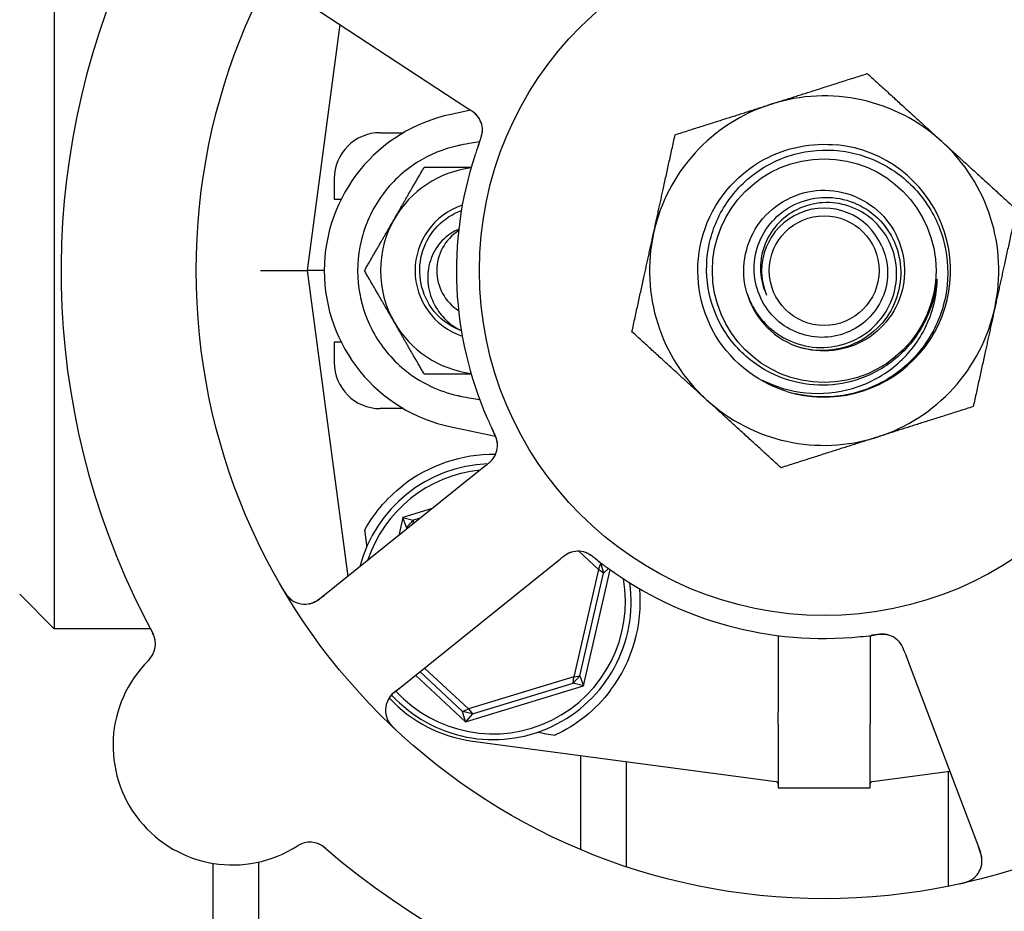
# Model space of a CAD drawing. Header units: inches. Extents: x 24 to 1128, y -94 to 748.
# Tile 517 of 546: x 707.41 to 710.09, y 567.13 to 569.55. Entities that reach past the tile are written whole.
import ezdxf

# ---------------------------------------------------------------- set-up
doc = ezdxf.new("R2010")
doc.units = ezdxf.units.IN
doc.header["$LTSCALE"] = 32
doc.header["$MEASUREMENT"] = 0
doc.layers.add('Dimension (ANSI)', color=7, linetype='Continuous', lineweight=25)
doc.layers.add('Visible (ANSI)', color=7, linetype='Continuous', lineweight=30)
doc.styles.add('Note Text (ANSI)', font='tahoma.ttf')
doc.dimstyles.new('Architectural (ANSI)', dxfattribs={"dimscale": 32, "dimtxt": 0.125, "dimasz": 0.098425, "dimexe": 0.125, "dimexo": 0.0625, "dimgap": 0.031496, "dimtad": 0, "dimtih": 1, "dimtoh": 1, "dimdec": 4, "dimrnd": 1e-08, "dimzin": 3, "dimdsep": 46, "dimlunit": 4, "dimtxsty": 'Note Text (ANSI)', "dimcen": 0.09, "dimdle": 0.393701, "dimclrd": 256, "dimclre": 256, "dimclrt": 256, "dimadec": 0, "dimazin": 3, "dimtfac": 0.96, "dimtofl": 0, "dimtmove": 0, "dimatfit": 3, "dimfxl": 1, "dimfrac": 2, "dimtolj": 1, "dimtzin": 12, "dimlwd": -1, "dimlwe": -1, "dimarcsym": 0})

# ---------------------------------------------------------------- blocks, each defined once
blk = doc.blocks.new('*D17')
at = {"layer": 'Defpoints', "color": 0, "transparency": 16777216}
for p in [(692.9153, 606.0589), (692.9153, 480.0589), (781.1171, 480.0589)]:
    blk.add_point(p, dxfattribs=at)
at = {"layer": 'Dimension (ANSI)', "transparency": 16777216}
for p, q in [((694.9153, 606.0589), (785.1171, 606.0589)), ((781.1171, 602.9093), (781.1171, 543.1487)), ((781.1171, 483.2085), (781.1171, 536.9691)), ((694.9153, 480.0589), (785.1171, 480.0589))]:
    blk.add_line(p, q, dxfattribs=at)
for points in [[(780.5922, 602.9093), (781.6421, 602.9093), (781.1171, 606.0589)], [(780.5922, 483.2085), (781.6421, 483.2085), (781.1171, 480.0589)]]:
    blk.add_solid(points, dxfattribs=at)
at = {"layer": 'Dimension (ANSI)', "transparency": 16777216, "insert": (774.3851, 542.1408), "char_height": 4, "attachment_point": 1, "style": 'Note Text (ANSI)'}
blk.add_mtext('\\A1;10\'-6"', dxfattribs=at)

msp = doc.modelspace()

# ---------------------------------------------------------------- linework, layer by layer
at = {"layer": 'Visible (ANSI)'}
for p, q in [((707.50158, 569.84516), (707.50158, 567.89766)), ((708.14358, 569.62919), (708.59457, 569.33341)), ((708.2782, 569.5409), (708.18908, 568.87141)), ((708.59457, 569.33341), (708.62794, 569.31153)), ((708.63397, 569.30754), (708.58078, 569.29633)), ((708.38815, 569.24641), (708.45136, 569.24641)), ((708.26315, 569.12141), (708.26315, 569.06516)), ((708.2817, 569.06516), (708.26315, 569.06516)), ((708.06298, 568.87141), (708.18908, 568.87141)), ((708.23608, 568.87141), (708.18908, 568.87141)), ((708.18908, 568.87141), (708.29973, 568.04022)), ((708.26315, 568.67766), (708.2817, 568.67766)), ((708.26315, 568.67766), (708.26315, 568.62141)), ((708.45136, 568.49641), (708.38815, 568.49641)), ((708.58078, 568.44649), (708.7015, 568.42105)), ((708.6744, 568.34085), (708.6433, 568.31589)), ((708.6433, 568.31589), (708.22264, 567.97837)), ((708.52965, 568.2247), (708.45, 568.20039)), ((708.45, 568.20039), (708.43876, 568.15177)), ((708.45, 568.20039), (708.47814, 568.19264)), ((708.45967, 568.17286), (708.45, 568.20039)), ((708.45967, 568.17286), (708.47814, 568.19264)), ((708.47814, 568.19264), (708.47709, 568.18253)), ((708.49678, 568.19833), (708.47814, 568.19264)), ((708.45967, 568.17286), (708.45845, 568.16757)), ((708.46652, 568.17405), (708.45967, 568.17286)), ((708.92855, 568.10853), (708.98178, 568.05884)), ((708.84669, 568.0624), (708.87781, 568.08737)), ((708.98762, 568.07477), (708.97229, 568.08908)), ((708.98178, 568.05884), (708.98762, 568.07477)), ((708.98762, 568.07477), (708.99552, 568.04889)), ((708.98762, 568.07477), (708.99195, 568.07396)), ((708.42602, 567.72488), (708.84669, 568.0624)), ((708.98178, 568.05884), (708.91427, 567.76705)), ((708.93099, 567.76996), (708.99552, 568.04889)), ((708.94065, 567.74243), (709.01366, 568.05798)), ((708.99552, 568.04889), (708.98178, 568.05884)), ((709.00851, 568.06169), (708.99552, 568.04889)), ((707.40783, 567.99141), (707.50158, 567.89766)), ((707.763, 567.89766), (707.50158, 567.89766)), ((709.47005, 567.87929), (709.47005, 567.67087)), ((709.72061, 567.87929), (709.72061, 567.67087)), ((709.81534, 567.8316), (709.82947, 567.79431)), ((708.49615, 567.78114), (708.61233, 567.6727)), ((708.62782, 567.67962), (708.50846, 567.79102)), ((709.82947, 567.79431), (710.02047, 567.28994)), ((708.48383, 567.77126), (708.61969, 567.64446)), ((708.91427, 567.76705), (708.62782, 567.67962)), ((708.93099, 567.76996), (708.91252, 567.75018)), ((708.91252, 567.75018), (708.91427, 567.76705)), ((708.91427, 567.76705), (708.93099, 567.76996)), ((708.93099, 567.76996), (708.94065, 567.74243)), ((708.61969, 567.64446), (708.94065, 567.74243)), ((708.6387, 567.6666), (708.91252, 567.75018)), ((708.94065, 567.74243), (708.91252, 567.75018)), ((708.61233, 567.6727), (708.62782, 567.67962)), ((708.6387, 567.6666), (708.61233, 567.6727)), ((708.61969, 567.64446), (708.61233, 567.6727)), ((708.62782, 567.67962), (708.6387, 567.6666)), ((708.6387, 567.6666), (708.61969, 567.64446)), ((709.47033, 567.63877), (709.47033, 567.46516)), ((709.72033, 567.46516), (709.72033, 567.63877)), ((708.63867, 567.59251), (709.46355, 567.4827)), ((708.93279, 567.55336), (708.93279, 567.29769)), ((709.05779, 567.25073), (709.05779, 567.53672)), ((709.72711, 567.4827), (709.9369, 567.51063)), ((709.93279, 567.51008), (709.93279, 567.19759)), ((709.47033, 567.46516), (709.72033, 567.46516)), ((707.93279, 567.26016), (707.93279, 565.10766)), ((708.05779, 565.10766), (708.05779, 567.26356))]:
    msp.add_line(p, q, dxfattribs=at)
for radius in [1.7075, 0.9375, 0.30408, 0.14917]:
    msp.add_circle((709.59533, 568.87141), radius, dxfattribs=at)
for centre, radius, start, end in [((709.59533, 568.87141), 2.075, 156.99965, 208.48395), ((709.59533, 568.87141), 0.475, 47.64769, 107.64769), ((709.59533, 568.87141), 0.475, 107.64769, 167.64769), ((708.67033, 568.87141), 0.43425, 101.9007, 258.0993), ((708.60361, 569.25274), 0.0625, 359.2706, 40.30345), ((708.38815, 569.12141), 0.125, 90, 180), ((709.59533, 568.87141), 0.34375, 256.81176, 84.08625), ((709.59533, 568.87141), 0.34375, 256.81176, 84.08625), ((709.59533, 568.87141), 0.475, 347.64769, 47.64769), ((709.59533, 568.87141), 1, 161.83299, 203.65061), ((708.67033, 568.87141), 0.2815, 97.18473, 150), ((708.67033, 568.87141), 0.18733, 108.38115, 251.61885), ((709.59533, 568.87141), 0.17, 22.97308, 202.97308), ((708.67033, 568.87141), 0.2815, 150, 210), ((708.67033, 568.87141), 0.12866, 122.48137, 237.51863), ((708.67033, 568.87141), 0.12866, 122.48137, 237.51863), ((709.59533, 568.87141), 0.475, 167.64769, 227.64769), ((709.59533, 568.87141), 0.21875, 196.09118, 253.65421), ((709.59533, 568.87141), 0.475, 287.64769, 347.64769), ((708.67033, 568.87141), 0.2815, 210, 262.81527), ((708.38815, 568.62141), 0.125, 180, 270), ((709.59533, 568.87141), 0.34375, 252.85926, 256.81176), ((709.59533, 568.87141), 0.475, 227.64769, 287.64769), ((708.64459, 568.39706), 0.0625, 326.31583, 6.22862), ((708.69533, 567.97141), 0.4, 89.10653, 128.18136), ((708.69533, 567.97141), 0.375, 92.20116, 165.29323), ((708.69533, 567.97141), 0.35938, 95.69755, 161.78605), ((708.92621, 568.04607), 0.0625, 71.2706, 112.30345), ((709.59533, 568.87141), 1, 233.83299, 275.65061), ((708.69533, 567.97141), 0.375, 222.58331, 7.82604), ((708.69533, 567.97141), 0.35938, 222.5485, 9.97535), ((708.18352, 568.02712), 0.0625, 210.88035, 308.7418), ((708.69533, 567.97141), 0.4, 322.97261, 4.99892), ((707.71425, 567.85629), 0.0625, 314.66113, 28.3534), ((709.75267, 567.82062), 0.0625, 38.31583, 78.22862), ((707.98663, 567.58067), 0.325, 134.66113, 302.82247), ((708.46514, 567.67613), 0.0625, 128.7418, 226.60325), ((708.68815, 567.96423), 0.375, 222.75403, 262.41734), ((709.46252, 567.47496), 0.00781, 0, 82.41734), ((709.72814, 567.47496), 0.00781, 97.58266, 180), ((708.19667, 567.25504), 0.0625, 49.1302, 122.82247), ((709.59533, 568.87141), 2.075, 228.99965, 280.48395), ((709.96203, 567.2678), 0.0625, 282.88035, 20.7418)]:
    msp.add_arc(centre, radius, start, end, dxfattribs=at)
msp.add_ellipse((711.70516, 567.37345), major_axis=(-4.33091, 0.57653), ratio=0.0429148, start_param=0.8462542, end_param=0.8607442, dxfattribs=at)
for points, weights in [([(709.45133, 569.32406), (709.57261, 569.36264), (709.71266, 569.4072)], [1, 1.0379548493, 1]), ([(709.71266, 569.4072), (709.82127, 569.30819), (709.91533, 569.22244)], [1, 1.0379548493, 1]), ([(709.18999, 569.24092), (709.33004, 569.28547), (709.45133, 569.32406)], [1, 1.0379548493, 1]), ([(709.13132, 568.97302), (709.15855, 569.09735), (709.18999, 569.24092)], [1, 1.0379548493, 1]), ([(709.91533, 569.22244), (710.00939, 569.1367), (710.118, 569.03769)], [1, 1.0379548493, 1]), ([(708.42654, 569.01216), (708.46426, 569.07748), (708.5078, 569.15291)], [1, 1.0379548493, 1]), ([(708.5078, 569.15291), (708.57614, 569.15291), (708.63577, 569.15291)], [1, 1.02953838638, 1.01310023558]), ([(710.118, 569.03769), (710.08656, 568.89413), (710.05933, 568.7698)], [1, 1.0379548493, 1]), ([(708.34528, 568.87141), (708.38883, 568.94684), (708.42654, 569.01216)], [1, 1.0379548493, 1]), ([(709.07266, 568.70513), (709.1041, 568.84869), (709.13132, 568.97302)], [1, 1.0379548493, 1]), ([(708.42654, 568.73066), (708.38883, 568.79598), (708.34528, 568.87141)], [1, 1.0379548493, 1]), ([(710.05933, 568.7698), (710.03211, 568.64547), (710.00067, 568.5019)], [1, 1.0379548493, 1]), ([(708.5078, 568.58991), (708.46426, 568.66534), (708.42654, 568.73066)], [1, 1.0379548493, 1]), ([(709.27533, 568.52038), (709.18127, 568.60612), (709.07266, 568.70513)], [1, 1.0379548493, 1]), ([(708.63577, 568.58991), (708.57614, 568.58991), (708.5078, 568.58991)], [1.01310023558, 1.02953838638, 1]), ([(709.478, 568.33562), (709.36939, 568.43463), (709.27533, 568.52038)], [1, 1.0379548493, 1]), ([(710.00067, 568.5019), (709.86062, 568.45735), (709.73933, 568.41876)], [1, 1.0379548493, 1]), ([(709.73933, 568.41876), (709.61805, 568.38018), (709.478, 568.33562)], [1, 1.0379548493, 1]), ([(708.35205, 568.12236), (708.34922, 568.1447), (708.3464, 568.16699)], [0.999969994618, 0.999969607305, 0.999970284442])]:
    msp.add_rational_spline(points, weights, degree=2, dxfattribs=at)
for points, knots in [([(708.65191, 569.29241), (708.65191, 569.29241), (708.65191, 569.29241), (708.65189, 569.29244), (708.65185, 569.29249), (708.65163, 569.29275), (708.65143, 569.29299), (708.65047, 569.2941), (708.64915, 569.29554), (708.64718, 569.29744), (708.64667, 569.29791), (708.64381, 569.30047), (708.64115, 569.30256), (708.63629, 569.30598), (708.63475, 569.30702), (708.63232, 569.30864), (708.63148, 569.3092), (708.62976, 569.31033), (708.62887, 569.31092), (708.62799, 569.31149)], [0.05598665, 0.05598665, 0.05598665, 0.05598665, 0.056873, 0.056873, 0.06006969, 0.06006969, 0.06858048, 0.06858048, 0.09786866, 0.09786866, 0.10758076, 0.10758076, 0.14991048, 0.14991048, 0.16694481, 0.16694481, 0.17567446, 0.17567446, 0.18444701, 0.18444701, 0.18444701, 0.18444701]), ([(708.65556, 569.28749), (708.6554, 569.28772), (708.65523, 569.28797), (708.65456, 569.28891), (708.65401, 569.28965), (708.65238, 569.29174), (708.65121, 569.2931), (708.64756, 569.29701), (708.64477, 569.29952), (708.63944, 569.30374), (708.63692, 569.30554), (708.63447, 569.3072)], [0.094581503, 0.094581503, 0.094581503, 0.094581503, 0.09763667, 0.09763667, 0.105884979, 0.105884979, 0.120706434, 0.120706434, 0.149461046, 0.149461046, 0.17255876, 0.17255876, 0.17255876, 0.17255876]), ([(708.65478, 569.21108), (708.6559, 569.21416), (708.65701, 569.21721), (708.65899, 569.22285), (708.65986, 569.22543), (708.6614, 569.23029), (708.66209, 569.2326), (708.66313, 569.2364), (708.66353, 569.23797), (708.66434, 569.24141), (708.66471, 569.2432), (708.66528, 569.24643), (708.66548, 569.24786), (708.66585, 569.25114), (708.66594, 569.25279), (708.66599, 569.25568), (708.66595, 569.25699), (708.66588, 569.2581)], [0, 0, 0, 0, 0.02532917, 0.02532917, 0.0459278, 0.0459278, 0.06431611, 0.06431611, 0.0780154, 0.0780154, 0.09688899, 0.09688899, 0.11755371, 0.11755371, 0.15067697, 0.15067697, 0.17984281, 0.17984281, 0.17984281, 0.17984281]), ([(708.65757, 569.21871), (708.65789, 569.21956), (708.6582, 569.22039), (708.65883, 569.2221), (708.65915, 569.22296), (708.66029, 569.22611), (708.66112, 569.22846), (708.66263, 569.23313), (708.66333, 569.23549), (708.66427, 569.23907), (708.66458, 569.24042), (708.66525, 569.24359), (708.66552, 569.24528), (708.66585, 569.24791), (708.66595, 569.24895), (708.66609, 569.25097), (708.66611, 569.25195), (708.66612, 569.25267), (708.66612, 569.2528), (708.66612, 569.2528)], [0, 0, 0, 0, 0.00712604, 0.00712604, 0.01419238, 0.01419238, 0.03284312, 0.03284312, 0.05207098, 0.05207098, 0.06472354, 0.06472354, 0.08419423, 0.08419423, 0.09866358, 0.09866358, 0.11516786, 0.11516786, 0.12167905, 0.12167905, 0.12167905, 0.12167905]), ([(708.59879, 569.21089), (708.56001, 569.20235), (708.52296, 569.18719), (708.45115, 569.14209), (708.41807, 569.11093), (708.36551, 569.03755), (708.3466, 568.99597), (708.32609, 568.90948), (708.32407, 568.86549), (708.33558, 568.78454), (708.34709, 568.74792), (708.38468, 568.67368), (708.41267, 568.63779), (708.47041, 568.58778), (708.49672, 568.5706), (708.54857, 568.546), (708.57333, 568.53753), (708.59879, 568.53193)], [0.0387673, 0.0387673, 0.0387673, 0.0387673, 0.3419099, 0.3419099, 0.6849077, 0.6849077, 1.029663, 1.029663, 1.3621369, 1.3621369, 1.6526244, 1.6526244, 1.9961754, 1.9961754, 2.2345824, 2.2345824, 2.4334495, 2.4334495, 2.4334495, 2.4334495]), ([(708.65861, 569.22176), (708.65114, 569.22069), (708.64369, 569.21951), (708.62654, 569.21656), (708.61687, 569.21471), (708.60441, 569.21211), (708.6016, 569.21151), (708.59879, 569.21089)], [0.1231004, 0.1231004, 0.1231004, 0.1231004, 0.18059107, 0.18059107, 0.25560221, 0.25560221, 0.27753231, 0.27753231, 0.27753231, 0.27753231]), ([(708.65757, 569.2187), (708.65481, 569.2112), (708.651, 569.20057), (708.64783, 569.19116), (708.6469, 569.18841), (708.64601, 569.18574), (708.64518, 569.1832)], [0.48416631, 0.48416631, 0.48416631, 0.48416631, 0.88318571, 0.88318571, 0.88318571, 1, 1, 1, 1]), ([(709.49402, 568.54293), (709.40838, 568.56934), (709.33409, 568.63068), (709.29195, 568.70977), (709.24983, 568.78883), (709.24035, 568.88467), (709.26616, 568.97045), (709.29195, 569.0562), (709.35271, 569.13086), (709.43141, 569.17356), (709.49187, 569.20636), (709.56236, 569.21999), (709.63076, 569.21316)], [5.0115512, 5.0115512, 5.0115512, 5.0115512, 5.7936548, 5.7936548, 5.7936548, 6.5754431, 6.5754431, 6.5754431, 7.3569225, 7.3569225, 7.3569225, 7.9571961, 7.9571961, 7.9571961, 7.9571961]), ([(709.71759, 568.58739), (709.6864, 568.57334), (709.6531, 568.56455), (709.58478, 568.55817), (709.55023, 568.56068), (709.47709, 568.57836), (709.43965, 568.59564), (709.37326, 568.6437), (709.34501, 568.6741), (709.30156, 568.74423), (709.28687, 568.78333), (709.27321, 568.86522), (709.27448, 568.90724), (709.29306, 568.98871), (709.31029, 569.02734), (709.35872, 569.09609), (709.38952, 569.12547), (709.46087, 569.17097), (709.50078, 569.18655), (709.58458, 569.20164), (709.62769, 569.2009), (709.71146, 569.18293), (709.7513, 569.16577), (709.82242, 569.11704), (709.85295, 569.08585), (709.90053, 569.01331), (709.91703, 568.97262), (709.93361, 568.88693), (709.93342, 568.84275), (709.91611, 568.75666), (709.89906, 568.71561), (709.85007, 568.64211), (709.81852, 568.61041), (709.78179, 568.58563)], [-5.0704915, -5.0704915, -5.0704915, -5.0704915, -4.8092414, -4.8092414, -4.5465572, -4.5465572, -4.2346915, -4.2346915, -3.9208419, -3.9208419, -3.6050086, -3.6050086, -3.2871921, -3.2871921, -2.9673924, -2.9673924, -2.64561, -2.64561, -2.321845, -2.321845, -1.9960977, -1.9960977, -1.6683683, -1.6683683, -1.3386572, -1.3386572, -1.0069646, -1.0069646, -0.6732907, -0.6732907, -0.3376357, -0.3376357, 0, 0, 0, 0]), ([(709.38515, 568.81078), (709.36742, 568.87224), (709.37842, 568.94136), (709.41435, 568.99429), (709.45028, 569.04721), (709.51046, 569.08293), (709.57412, 569.08913), (709.63779, 569.09533), (709.70372, 569.07189), (709.74919, 569.02691), (709.79465, 568.98192), (709.81878, 568.91624), (709.81326, 568.85252), (709.80774, 568.78881), (709.77267, 568.72826), (709.72015, 568.69177), (709.66763, 568.65528), (709.59866, 568.64353), (709.53703, 568.66057), (709.53594, 568.66087), (709.53485, 568.66118), (709.53377, 568.6615)], [16.9979155, 16.9979155, 16.9979155, 16.9979155, 17.8752194, 17.8752194, 17.8752194, 18.7524691, 18.7524691, 18.7524691, 19.6296647, 19.6296647, 19.6296647, 20.5068064, 20.5068064, 20.5068064, 21.3838943, 21.3838943, 21.3838943, 22.2609286, 22.2609286, 22.2609286, 22.2764365, 22.2764365, 22.2764365, 22.2764365]), ([(709.75185, 568.93776), (709.76046, 568.91919), (709.76566, 568.89921), (709.76893, 568.85629), (709.7662, 568.83366), (709.75216, 568.79044), (709.74089, 568.7703), (709.7111, 568.73522), (709.69279, 568.7207), (709.65138, 568.69932), (709.62864, 568.69277), (709.58164, 568.68869), (709.55783, 568.69131), (709.51225, 568.70558), (709.49097, 568.7172), (709.4538, 568.74809), (709.43834, 568.76716), (709.41544, 568.81038), (709.40831, 568.83417), (709.4035, 568.88342), (709.40598, 568.90843), (709.42043, 568.95637), (709.43236, 568.97881), (709.46431, 569.01811), (709.4841, 569.03452), (709.52911, 569.05899), (709.55393, 569.06673), (709.60543, 569.07233), (709.63163, 569.07003), (709.68195, 569.05546), (709.70556, 569.04324), (709.74702, 569.01028), (709.7644, 568.98978), (709.7905, 568.94304), (709.79888, 568.91719), (709.80532, 568.86345), (709.80322, 568.83607), (709.7886, 568.78336), (709.77612, 568.75857), (709.74221, 568.71491), (709.72103, 568.69654), (709.67257, 568.66876), (709.64571, 568.65972), (709.58975, 568.65237), (709.56118, 568.65423), (709.53376, 568.6615)], [-4.2480515, -4.2480515, -4.2480515, -4.2480515, -4.0909216, -4.0909216, -3.9177275, -3.9177275, -3.7423694, -3.7423694, -3.5648477, -3.5648477, -3.385163, -3.385163, -3.2033156, -3.2033156, -3.0193061, -3.0193061, -2.8331349, -2.8331349, -2.6448024, -2.6448024, -2.4543091, -2.4543091, -2.2616553, -2.2616553, -2.0668416, -2.0668416, -1.8698684, -1.8698684, -1.6707361, -1.6707361, -1.469445, -1.469445, -1.2659958, -1.2659958, -1.0603886, -1.0603886, -0.8526241, -0.8526241, -0.6427026, -0.6427026, -0.4306244, -0.4306244, -0.2163901, -0.2163901, 0, 0, 0, 0]), ([(709.38515, 568.81078), (709.39143, 568.79156), (709.40034, 568.7733), (709.42287, 568.73994), (709.43632, 568.72499), (709.47294, 568.69424), (709.49749, 568.68069), (709.55007, 568.66395), (709.57754, 568.6608), (709.63177, 568.66526), (709.658, 568.67269), (709.70576, 568.69709), (709.72689, 568.7137), (709.76127, 568.75386), (709.7743, 568.77692), (709.79058, 568.8264), (709.7938, 568.8523), (709.79008, 568.90348), (709.78331, 568.92828), (709.76074, 568.97351), (709.74528, 568.99356), (709.70777, 569.02629), (709.68618, 569.03875), (709.63977, 569.05449), (709.61545, 569.05775), (709.56731, 569.05469), (709.54396, 569.04854), (709.5013, 569.02772), (709.48236, 569.01338), (709.45135, 568.97847), (709.43949, 568.95834), (709.42437, 568.91498), (709.42112, 568.89223), (709.4236, 568.84715), (709.42917, 568.82525), (709.43881, 568.80506)], [-3.1722778, -3.1722778, -3.1722778, -3.1722778, -3.0186699, -3.0186699, -2.8665315, -2.8665315, -2.6554083, -2.6554083, -2.4471425, -2.4471425, -2.2417348, -2.2417348, -2.0391858, -2.0391858, -1.8394961, -1.8394961, -1.6426663, -1.6426663, -1.4486971, -1.4486971, -1.2575891, -1.2575891, -1.0693429, -1.0693429, -0.8839593, -0.8839593, -0.7014387, -0.7014387, -0.5217818, -0.5217818, -0.3449893, -0.3449893, -0.1710619, -0.1710619, 0, 0, 0, 0]), ([(708.60897, 568.70782), (708.5763, 568.72024), (708.5472, 568.74222), (708.5271, 568.77085), (708.49593, 568.81525), (708.48714, 568.87456), (708.50409, 568.92609), (708.52039, 568.97563), (708.5601, 569.01684), (708.60885, 569.03525)], [0.3590141, 0.3590141, 0.3590141, 0.3590141, 0.9586618, 0.9586618, 0.9586618, 1.888606, 1.888606, 1.888606, 2.7825786, 2.7825786, 2.7825786, 2.7825786]), ([(708.60174, 568.98442), (708.5865, 568.97795), (708.57262, 568.96864), (708.54751, 568.94426), (708.537, 568.92893), (708.5219, 568.89428), (708.51779, 568.87515), (708.51692, 568.83544), (708.52053, 568.81523), (708.5334, 568.7818), (708.54101, 568.76825), (708.56009, 568.74326), (708.57156, 568.73204), (708.58442, 568.72258)], [0.00667477, 0.00667477, 0.00667477, 0.00667477, 0.13293721, 0.13293721, 0.27303158, 0.27303158, 0.42028212, 0.42028212, 0.57468721, 0.57468721, 0.69201491, 0.69201491, 0.81309505, 0.81309505, 0.81309505, 0.81309505]), ([(709.43948, 568.56785), (709.47777, 568.55049), (709.51894, 568.54037), (709.60407, 568.53582), (709.64726, 568.5419), (709.72804, 568.57016), (709.76494, 568.59177), (709.82766, 568.64749), (709.85307, 568.68083), (709.88915, 568.7547), (709.89977, 568.79437), (709.90239, 568.83496)], [-1.5992336, -1.5992336, -1.5992336, -1.5992336, -1.2791425, -1.2791425, -0.9499666, -0.9499666, -0.6270496, -0.6270496, -0.3103934, -0.3103934, 0, 0, 0, 0]), ([(709.90239, 568.83496), (709.90273, 568.84028), (709.90277, 568.84429), (709.90261, 568.84624), (709.90258, 568.84652), (709.90252, 568.84676), (709.9025, 568.84682), (709.90248, 568.84688), (709.90247, 568.8469), (709.90245, 568.84692), (709.90244, 568.84692), (709.90242, 568.84693), (709.90241, 568.84693), (709.9024, 568.84693), (709.90239, 568.84693), (709.90236, 568.84691), (709.90235, 568.84689), (709.9023, 568.84682), (709.90226, 568.84672), (709.90213, 568.84632), (709.90205, 568.84594), (709.90168, 568.84408), (709.90132, 568.84154), (709.89935, 568.82788), (709.89607, 568.80362), (709.88607, 568.77383)], [-0.37606241, -0.37606241, -0.37606241, -0.37606241, -0.30741129, -0.30741129, -0.29779295, -0.29779295, -0.29494673, -0.29494673, -0.2937317, -0.2937317, -0.29301265, -0.29301265, -0.29238719, -0.29238719, -0.29165629, -0.29165629, -0.29047649, -0.29047649, -0.28622321, -0.28622321, -0.27736006, -0.27736006, -0.23942142, -0.23942142, 0, 0, 0, 0]), ([(709.88607, 568.77383), (709.8795, 568.75425), (709.87107, 568.73541), (709.8488, 568.69644), (709.83438, 568.67686), (709.78949, 568.62881), (709.75543, 568.60445), (709.71759, 568.58739)], [-0.65841937, -0.65841937, -0.65841937, -0.65841937, -0.50117447, -0.50117447, -0.31635325, -0.31635325, 0, 0, 0, 0]), ([(709.78179, 568.58563), (709.76171, 568.57209), (709.74022, 568.56075), (709.69485, 568.54274), (709.67107, 568.53619), (709.60361, 568.52533), (709.55943, 568.52681), (709.5169, 568.53673)], [-0.70402922, -0.70402922, -0.70402922, -0.70402922, -0.51973951, -0.51973951, -0.33275492, -0.33275492, 0, 0, 0, 0]), ([(709.49402, 568.54293), (709.46328, 568.55245), (709.44186, 568.56404), (709.43087, 568.57048), (709.42892, 568.57172), (709.42778, 568.57257), (709.42757, 568.57274), (709.4274, 568.57291), (709.42736, 568.57296), (709.42733, 568.57301), (709.42732, 568.57303), (709.42731, 568.57305), (709.42731, 568.57306), (709.42731, 568.57308), (709.42732, 568.57308), (709.42733, 568.5731), (709.42733, 568.5731), (709.42736, 568.57311), (709.42737, 568.57311), (709.42745, 568.57312), (709.42754, 568.5731), (709.42891, 568.57275), (709.43339, 568.57061), (709.43948, 568.56785)], [-0.32425255, -0.32425255, -0.32425255, -0.32425255, -0.13434383, -0.13434383, -0.07553483, -0.07553483, -0.06406424, -0.06406424, -0.06072925, -0.06072925, -0.05932586, -0.05932586, -0.05850628, -0.05850628, -0.05780445, -0.05780445, -0.05699234, -0.05699234, -0.05569314, -0.05569314, -0.05100977, -0.05100977, 0, 0, 0, 0]), ([(708.59879, 568.53193), (708.60158, 568.53132), (708.60437, 568.53072), (708.61684, 568.52811), (708.62653, 568.52626), (708.64374, 568.5233), (708.65122, 568.52212), (708.65872, 568.52104)], [0.04807073, 0.04807073, 0.04807073, 0.04807073, 0.06985523, 0.06985523, 0.14510353, 0.14510353, 0.20287692, 0.20287692, 0.20287692, 0.20287692]), ([(708.67932, 568.47025), (708.68317, 568.46145), (708.68815, 568.45056), (708.69235, 568.44173), (708.69331, 568.43972), (708.69419, 568.43787), (708.695, 568.43619)], [0, 0, 0, 0, 0.41999651, 0.41999651, 0.41999651, 0.51583384, 0.51583384, 0.51583384, 0.51583384]), ([(708.70709, 568.39746), (708.70708, 568.39799), (708.70705, 568.39854), (708.70696, 568.40007), (708.70686, 568.40113), (708.70663, 568.40287), (708.70656, 568.40333), (708.70626, 568.40517), (708.70595, 568.40676), (708.70512, 568.41014), (708.70466, 568.41183), (708.70368, 568.41498), (708.70322, 568.41634), (708.70186, 568.42019), (708.70081, 568.42289), (708.69873, 568.42788), (708.69771, 568.4302), (708.69532, 568.43546), (708.69393, 568.43839), (708.69221, 568.44203), (708.69187, 568.44273), (708.69154, 568.44344)], [0.13529987, 0.13529987, 0.13529987, 0.13529987, 0.15041628, 0.15041628, 0.17862374, 0.17862374, 0.18801436, 0.18801436, 0.213705, 0.213705, 0.23365386, 0.23365386, 0.24706171, 0.24706171, 0.26969874, 0.26969874, 0.28871803, 0.28871803, 0.31389263, 0.31389263, 0.31994869, 0.31994869, 0.31994869, 0.31994869]), ([(708.70682, 568.40298), (708.70682, 568.40298), (708.70681, 568.40306), (708.70677, 568.40345), (708.70672, 568.40392), (708.70654, 568.40521), (708.7064, 568.40611), (708.70587, 568.40888), (708.70538, 568.41096), (708.70424, 568.41475), (708.70371, 568.41635), (708.70264, 568.41924), (708.70216, 568.42049), (708.70081, 568.42378), (708.69988, 568.42589), (708.69789, 568.43022), (708.69681, 568.43247), (708.69552, 568.43513), (708.69528, 568.43562), (708.69504, 568.43612)], [0.07093315, 0.07093315, 0.07093315, 0.07093315, 0.07636582, 0.07636582, 0.08666451, 0.08666451, 0.09983227, 0.09983227, 0.12422951, 0.12422951, 0.14000403, 0.14000403, 0.15098746, 0.15098746, 0.16837573, 0.16837573, 0.18725581, 0.18725581, 0.19162474, 0.19162474, 0.19162474, 0.19162474]), ([(708.68086, 568.34608), (708.68166, 568.34675), (708.68247, 568.34743), (708.68561, 568.35016), (708.68794, 568.35233), (708.69208, 568.35668), (708.69394, 568.35889), (708.69658, 568.36248), (708.69752, 568.36389), (708.69871, 568.36583), (708.69906, 568.36642), (708.69944, 568.3671), (708.69951, 568.36722), (708.69958, 568.36734)], [0.016833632, 0.016833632, 0.016833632, 0.016833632, 0.024996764, 0.024996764, 0.048690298, 0.048690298, 0.071674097, 0.071674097, 0.086017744, 0.086017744, 0.092484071, 0.092484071, 0.093980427, 0.093980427, 0.093980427, 0.093980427]), ([(708.67453, 568.34095), (708.67529, 568.34156), (708.67606, 568.34217), (708.67754, 568.34336), (708.67826, 568.34395), (708.68037, 568.34566), (708.6817, 568.34677), (708.68382, 568.34857), (708.68466, 568.3493), (708.68782, 568.35211), (708.68971, 568.35397), (708.69247, 568.35694), (708.69378, 568.3585), (708.69559, 568.36093), (708.69607, 568.36161), (708.69675, 568.36261), (708.697, 568.363), (708.69712, 568.36318), (708.69713, 568.3632), (708.69713, 568.3632)], [0, 0, 0, 0, 0.00805947, 0.00805947, 0.01607833, 0.01607833, 0.0318321, 0.0318321, 0.04288224, 0.04288224, 0.07619177, 0.07619177, 0.108399, 0.108399, 0.1204764, 0.1204764, 0.12953115, 0.12953115, 0.13163231, 0.13163231, 0.13163231, 0.13163231]), ([(708.3464, 568.16699), (708.35756, 568.1869), (708.37157, 568.2077), (708.40576, 568.24876), (708.42644, 568.26882), (708.44807, 568.28583)], [0.49640247, 0.49640247, 0.49640247, 0.49640247, 0.68798762, 0.68798762, 0.89549896, 0.89549896, 0.89549896, 0.89549896]), ([(708.9034, 568.10427), (708.9034, 568.10427), (708.9034, 568.10426), (708.90337, 568.10425), (708.9033, 568.10423), (708.903, 568.1041), (708.90271, 568.10399), (708.90135, 568.10341), (708.89957, 568.10261), (708.89716, 568.10132), (708.89655, 568.10098), (708.89323, 568.09905), (708.89042, 568.09716), (708.88567, 568.09359), (708.8842, 568.09246), (708.88191, 568.09065), (708.88112, 568.09002), (708.87951, 568.08873), (708.87868, 568.08807), (708.87786, 568.08741)], [0.05598665, 0.05598665, 0.05598665, 0.05598665, 0.05687301, 0.05687301, 0.0600697, 0.0600697, 0.06858049, 0.06858049, 0.09786867, 0.09786867, 0.10758076, 0.10758076, 0.14991049, 0.14991049, 0.16694482, 0.16694482, 0.17567446, 0.17567446, 0.18444701, 0.18444701, 0.18444701, 0.18444701]), ([(708.90921, 568.10621), (708.90894, 568.10613), (708.90865, 568.10605), (708.90755, 568.1057), (708.90667, 568.10541), (708.90418, 568.1045), (708.90252, 568.10381), (708.89768, 568.10154), (708.89443, 568.09967), (708.88877, 568.0959), (708.88628, 568.09406), (708.88395, 568.09225)], [0.094581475, 0.094581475, 0.094581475, 0.094581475, 0.097636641, 0.097636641, 0.105884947, 0.105884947, 0.120706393, 0.120706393, 0.149460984, 0.149460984, 0.172558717, 0.172558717, 0.172558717, 0.172558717]), ([(708.98164, 568.08186), (708.97906, 568.08387), (708.9765, 568.08587), (708.97175, 568.0895), (708.96956, 568.09113), (708.96541, 568.0941), (708.96343, 568.09546), (708.96014, 568.09763), (708.95877, 568.09849), (708.95575, 568.10032), (708.95416, 568.10122), (708.95127, 568.10276), (708.94997, 568.1034), (708.94695, 568.10477), (708.94542, 568.10536), (708.94268, 568.1063), (708.94142, 568.10667), (708.94035, 568.10695)], [0, 0, 0, 0, 0.0253292, 0.0253292, 0.04592782, 0.04592782, 0.06431613, 0.06431613, 0.07801539, 0.07801539, 0.09688899, 0.09688899, 0.11755369, 0.11755369, 0.15067695, 0.15067695, 0.17984281, 0.17984281, 0.17984281, 0.17984281]), ([(708.97525, 568.08687), (708.97454, 568.08743), (708.97384, 568.08799), (708.97241, 568.08912), (708.97169, 568.08968), (708.96905, 568.09174), (708.96706, 568.09326), (708.96309, 568.09614), (708.96107, 568.09754), (708.95795, 568.09953), (708.95676, 568.10025), (708.95396, 568.10186), (708.95243, 568.10265), (708.95004, 568.10377), (708.94907, 568.10418), (708.9472, 568.10494), (708.94627, 568.10527), (708.94559, 568.1055), (708.94547, 568.10554), (708.94547, 568.10554)], [0, 0, 0, 0, 0.00712604, 0.00712604, 0.01419238, 0.01419238, 0.03284312, 0.03284312, 0.05207098, 0.05207098, 0.06472354, 0.06472354, 0.08419423, 0.08419423, 0.09866358, 0.09866358, 0.11516786, 0.11516786, 0.12167905, 0.12167905, 0.12167905, 0.12167905]), ([(708.97525, 568.08687), (708.98153, 568.08192), (708.99047, 568.07502), (708.99843, 568.06909), (709.00077, 568.06736), (709.00303, 568.06569), (709.00519, 568.06411)], [0.48416631, 0.48416631, 0.48416631, 0.48416631, 0.88318571, 0.88318571, 0.88318571, 1, 1, 1, 1]), ([(708.12258, 568.00737), (708.12299, 568.00666), (708.1234, 568.00597), (708.12515, 568.00302), (708.12655, 568.0007), (708.12927, 567.99649), (708.13056, 567.99458), (708.13349, 567.9905), (708.13518, 567.98831), (708.13803, 567.98492), (708.13925, 567.98357), (708.14161, 567.98112), (708.14277, 567.98002), (708.14512, 567.97793), (708.14633, 567.97696), (708.14785, 567.97582), (708.1483, 567.9755), (708.14866, 567.97524)], [0, 0, 0, 0, 0.00673636, 0.00673636, 0.02806078, 0.02806078, 0.0453371, 0.0453371, 0.06652159, 0.06652159, 0.08352226, 0.08352226, 0.10158901, 0.10158901, 0.12223493, 0.12223493, 0.13206643, 0.13206643, 0.13206643, 0.13206643]), ([(708.19524, 567.96573), (708.19589, 567.96586), (708.1967, 567.96605), (708.19998, 567.96688), (708.20235, 567.96763), (708.2087, 567.97033), (708.21256, 567.9723), (708.21968, 567.97671), (708.22294, 567.97896), (708.22766, 567.9825), (708.22906, 567.98358), (708.23211, 567.98598), (708.23379, 567.98732), (708.23544, 567.98864)], [0.11682073, 0.11682073, 0.11682073, 0.11682073, 0.13209763, 0.13209763, 0.17640845, 0.17640845, 0.22121696, 0.22121696, 0.25582457, 0.25582457, 0.27005755, 0.27005755, 0.2865375, 0.2865375, 0.2865375, 0.2865375]), ([(709.69379, 567.87627), (709.70335, 567.87721), (709.71525, 567.87858), (709.72494, 567.87984), (709.72715, 567.88013), (709.72919, 567.88041), (709.73103, 567.88066)], [0, 0, 0, 0, 0.41999651, 0.41999651, 0.41999651, 0.51583384, 0.51583384, 0.51583384, 0.51583384]), ([(709.7716, 567.88019), (709.77109, 567.88034), (709.77056, 567.88049), (709.76907, 567.88087), (709.76804, 567.8811), (709.76631, 567.88142), (709.76585, 567.88149), (709.76401, 567.88178), (709.7624, 567.88198), (709.75893, 567.88223), (709.75719, 567.88231), (709.75389, 567.88235), (709.75245, 567.88234), (709.74836, 567.88223), (709.74547, 567.88207), (709.74009, 567.88163), (709.73757, 567.88138), (709.73183, 567.88074), (709.7286, 567.88032), (709.72462, 567.8798), (709.72384, 567.8797), (709.72307, 567.8796)], [0.13529987, 0.13529987, 0.13529987, 0.13529987, 0.15041628, 0.15041628, 0.17862374, 0.17862374, 0.18801436, 0.18801436, 0.213705, 0.213705, 0.23365386, 0.23365386, 0.24706171, 0.24706171, 0.26969874, 0.26969874, 0.28871803, 0.28871803, 0.31389263, 0.31389263, 0.31994869, 0.31994869, 0.31994869, 0.31994869]), ([(709.76626, 567.88164), (709.76626, 567.88164), (709.76619, 567.88165), (709.76581, 567.88173), (709.76535, 567.88183), (709.76406, 567.88206), (709.76316, 567.8822), (709.76036, 567.88256), (709.75823, 567.88273), (709.75428, 567.88282), (709.75259, 567.88281), (709.74951, 567.88269), (709.74818, 567.88261), (709.74463, 567.88234), (709.74233, 567.88211), (709.7376, 567.88156), (709.73513, 567.88122), (709.7322, 567.88082), (709.73166, 567.88075), (709.73111, 567.88067)], [0.07093315, 0.07093315, 0.07093315, 0.07093315, 0.07636582, 0.07636582, 0.08666451, 0.08666451, 0.09983227, 0.09983227, 0.12422951, 0.12422951, 0.14000403, 0.14000403, 0.15098746, 0.15098746, 0.16837573, 0.16837573, 0.18725581, 0.18725581, 0.19162474, 0.19162474, 0.19162474, 0.19162474]), ([(709.81236, 567.83936), (709.81197, 567.84033), (709.81157, 567.84131), (709.80995, 567.84514), (709.8086, 567.84803), (709.80575, 567.8533), (709.80422, 567.85576), (709.80162, 567.85938), (709.80057, 567.86071), (709.79909, 567.86244), (709.79864, 567.86296), (709.79811, 567.86353), (709.79802, 567.86363), (709.79792, 567.86373)], [0.016833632, 0.016833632, 0.016833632, 0.016833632, 0.024996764, 0.024996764, 0.048690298, 0.048690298, 0.071674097, 0.071674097, 0.086017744, 0.086017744, 0.092484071, 0.092484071, 0.093980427, 0.093980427, 0.093980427, 0.093980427]), ([(709.81528, 567.83176), (709.81494, 567.83267), (709.81459, 567.83359), (709.81392, 567.83536), (709.81358, 567.83624), (709.8126, 567.83876), (709.81197, 567.84037), (709.81091, 567.84295), (709.81047, 567.84397), (709.80878, 567.84784), (709.80759, 567.85022), (709.80562, 567.85376), (709.80454, 567.85549), (709.80278, 567.85796), (709.80229, 567.85862), (709.80155, 567.85958), (709.80126, 567.85994), (709.80112, 567.86011), (709.80111, 567.86012), (709.80111, 567.86012)], [0, 0, 0, 0, 0.00805947, 0.00805947, 0.01607833, 0.01607833, 0.0318321, 0.0318321, 0.04288224, 0.04288224, 0.07619177, 0.07619177, 0.108399, 0.108399, 0.1204764, 0.1204764, 0.12953115, 0.12953115, 0.13163231, 0.13163231, 0.13163231, 0.13163231]), ([(708.43888, 567.73519), (708.4384, 567.73481), (708.43791, 567.73442), (708.43632, 567.73314), (708.43522, 567.73225), (708.42998, 567.72797), (708.42607, 567.72456), (708.42022, 567.71883), (708.41792, 567.71631), (708.41252, 567.70965), (708.40984, 567.70519), (708.40825, 567.70198), (708.4081, 567.70166), (708.40796, 567.70138)], [0, 0, 0, 0, 0.00480624, 0.00480624, 0.01589597, 0.01589597, 0.05833406, 0.05833406, 0.09384639, 0.09384639, 0.15340885, 0.15340885, 0.16065924, 0.16065924, 0.16065924, 0.16065924]), ([(709.01467, 567.73053), (708.99463, 567.70397), (708.97034, 567.67906), (708.91816, 567.63754), (708.89024, 567.62098), (708.86422, 567.60881), (708.8637, 567.60857), (708.86319, 567.60834)], [2.42631602, 2.42631602, 2.42631602, 2.42631602, 2.67966729, 2.67966729, 2.93613935, 2.93613935, 2.94129083, 2.94129083, 2.94129083, 2.94129083]), ([(709.47022, 567.65323), (709.47016, 567.6574), (709.47009, 567.66184), (709.47006, 567.6674), (709.47006, 567.66809), (709.47005, 567.66916), (709.47005, 567.66953), (709.47005, 567.67014), (709.47005, 567.67038), (709.47005, 567.6707), (709.47005, 567.67078), (709.47005, 567.67087)], [0.027184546, 0.027184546, 0.027184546, 0.027184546, 0.056924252, 0.056924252, 0.061161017, 0.061161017, 0.063446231, 0.063446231, 0.064876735, 0.064876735, 0.065401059, 0.065401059, 0.065401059, 0.065401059]), ([(709.72061, 567.67087), (709.72061, 567.67078), (709.72061, 567.67068), (709.72061, 567.67032), (709.72061, 567.67006), (709.7206, 567.66938), (709.7206, 567.66898), (709.7206, 567.6674), (709.72059, 567.66623), (709.72056, 567.66237), (709.72053, 567.65986), (709.72047, 567.65576), (709.72045, 567.65447), (709.72043, 567.65323)], [0.065326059, 0.065326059, 0.065326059, 0.065326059, 0.065886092, 0.065886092, 0.067505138, 0.067505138, 0.069967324, 0.069967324, 0.077104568, 0.077104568, 0.093330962, 0.093330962, 0.101340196, 0.101340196, 0.101340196, 0.101340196]), ([(708.40698, 567.65323), (708.4072, 567.65271), (708.40748, 567.65205), (708.40853, 567.64979), (708.40944, 567.64802), (708.41155, 567.64455), (708.41254, 567.64304), (708.4151, 567.63948), (708.41678, 567.63734), (708.42012, 567.63343), (708.42177, 567.63161), (708.4253, 567.62793), (708.42721, 567.62605), (708.43026, 567.62314), (708.43143, 567.62205), (708.43263, 567.62094)], [0.10313051, 0.10313051, 0.10313051, 0.10313051, 0.11603194, 0.11603194, 0.14472131, 0.14472131, 0.16305353, 0.16305353, 0.18481803, 0.18481803, 0.20320408, 0.20320408, 0.22373688, 0.22373688, 0.23709216, 0.23709216, 0.23709216, 0.23709216]), ([(710.02403, 567.25997), (710.02411, 567.26064), (710.02418, 567.26146), (710.0244, 567.26484), (710.02442, 567.26733), (710.02382, 567.2742), (710.02313, 567.27848), (710.02114, 567.28661), (710.02001, 567.29041), (710.0181, 567.29599), (710.01751, 567.29766), (710.01617, 567.3013), (710.01541, 567.30331), (710.01466, 567.30529)], [0.11682073, 0.11682073, 0.11682073, 0.11682073, 0.13209763, 0.13209763, 0.17640845, 0.17640845, 0.22121696, 0.22121696, 0.25582457, 0.25582457, 0.27005755, 0.27005755, 0.2865375, 0.2865375, 0.2865375, 0.2865375]), ([(709.96198, 567.20374), (709.96278, 567.20391), (709.96356, 567.20409), (709.9669, 567.20484), (709.96955, 567.20546), (709.97439, 567.20674), (709.9766, 567.20738), (709.98138, 567.2089), (709.98399, 567.20984), (709.9881, 567.2115), (709.98976, 567.21224), (709.99282, 567.21373), (709.99422, 567.21449), (709.99694, 567.21608), (709.99823, 567.21693), (709.99979, 567.21802), (710.00023, 567.21835), (710.00059, 567.21862)], [0, 0, 0, 0, 0.00673636, 0.00673636, 0.02806078, 0.02806078, 0.0453371, 0.0453371, 0.06652159, 0.06652159, 0.08352226, 0.08352226, 0.10158901, 0.10158901, 0.12223493, 0.12223493, 0.13206643, 0.13206643, 0.13206643, 0.13206643])]:
    msp.add_open_spline(points, degree=3, knots=knots, dxfattribs=at)
for points in [[(708.58442, 568.72258), (708.58978, 568.71863), (708.59793, 568.71359), (708.60861, 568.70898)], [(709.47033, 567.63877), (709.47033, 567.64374), (709.47029, 567.64857), (709.47022, 567.65323)], [(709.72043, 567.65323), (709.72036, 567.64841), (709.72033, 567.64358), (709.72033, 567.63877)]]:
    msp.add_open_spline(points, degree=3, dxfattribs=at)

# ---------------------------------------------------------------- dimensions: what is measured, and where the dimension line sits
at = {"layer": 'Dimension (ANSI)'}
dim = msp.add_linear_dim(base=(781.11714, 480.05891), p1=(692.91529, 606.05891), p2=(692.91529, 480.05891), angle=90, dimstyle='Architectural (ANSI)', override={"dimgap": 0.031496, "dimdec": 4, "dimlfac": 1, "dimtol": 0, "dimlim": 0, "dimtp": 0, "dimtm": 0, "dimtdec": 2, "dimatfit": 1}, dxfattribs=at)
dim.commit()
dim.dimension.update_dxf_attribs({"geometry": '*D17', "text_midpoint": (781.11714, 540.05891), "dimtype": 160})

doc.saveas('drawing.dxf')
